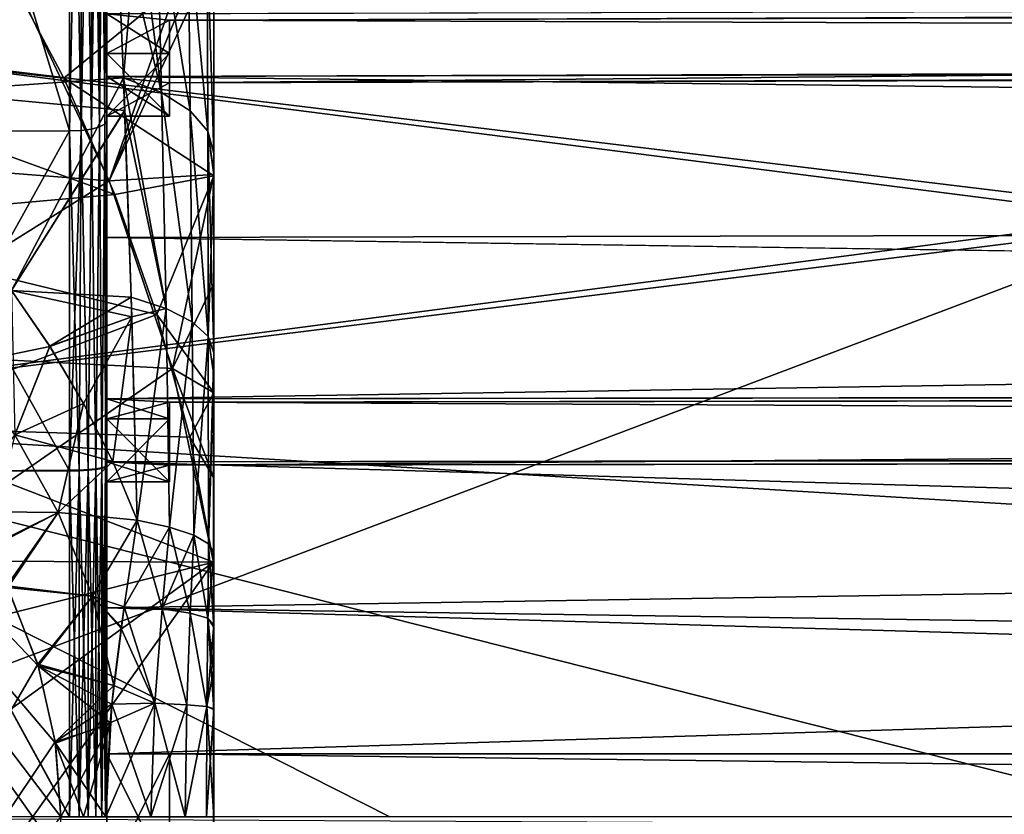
# Model space of a CAD drawing. Header units: metres. Extents: x -31 to 116, y -82 to 82.
# Tile 607 of 656: x 11.81 to 19.63, y 0.02 to 6.33. Entities that reach past the tile are written whole.
import ezdxf

# ---------------------------------------------------------------- set-up
doc = ezdxf.new("R2010")
doc.units = ezdxf.units.M
doc.layers.add('solid_80000000GA_10_1', color=7, linetype='CONTINUOUS')

msp = doc.modelspace()

# ---------------------------------------------------------------- linework, layer by layer
at = {"layer": 'solid_80000000GA_10_1'}
for points in [[(12.485639, 5.500053, -54.509861), (12.5, 5.523807, -54.598438), (12.5, 10.483932, -53.067383)], [(12.485639, 10.126026, -53.094608), (12.485639, 5.500053, -54.509861), (12.5, 10.483932, -53.067383)], [(12.485639, 10.126026, 53.094608), (12.5, 10.482509, 53.067871), (12.5, 5.523808, 54.598438)], [(12.5, 10.483932, -53.067383), (12.5, 6.062217, -55.286442), (12.5, 6.377098, -58.28233)], [(12.5, 10.483932, -53.067383), (12.5, 5.523807, -54.598438), (12.5, 6.062217, -55.286442)], [(12.5, 10.482509, 53.067871), (12.5, 6.377098, 58.28233), (12.5, 6.062217, 55.286442)], [(12.5, 10.482509, 53.067871), (12.5, 6.062217, 55.286442), (12.5, 5.564957, 55.338707)], [(12.5, 5.523808, 54.598438), (12.5, 10.482509, 53.067871), (12.5, 5.564957, 55.338707)], [(10.7, 10.376121, 52.759483), (12.205235, 10.383697, 52.784668), (12.205235, 5.446115, 54.308723)], [(10.7, 5.43931, -54.283344), (12.205235, 5.446115, -54.308723), (12.205235, 10.383697, -52.784668)], [(10.7, 10.374707, -52.759968), (10.7, 5.43931, -54.283344), (12.205235, 10.383697, -52.784668)], [(10.7, 10.376121, 52.759483), (12.205235, 5.446115, 54.308723), (10.7, 5.43931, 54.283344)], [(12.205235, 10.383697, 52.784668), (12.296415, 5.450226, 54.324051), (12.205235, 5.446115, 54.308723)], [(12.205235, 10.383697, 52.784668), (12.296415, 10.063363, 52.912724), (12.296415, 5.450226, 54.324051)], [(12.296415, 10.063362, -52.912724), (12.205235, 10.383697, -52.784668), (12.205235, 5.446115, -54.308723)], [(12.378717, 10.077411, 52.953499), (12.443876, 10.098989, 53.016132), (12.443876, 5.478555, 54.429688)], [(12.378717, 5.461396, -54.365707), (12.443876, 5.478554, -54.429688), (12.443876, 10.098989, -53.016132)], [(12.378717, 10.077411, -52.953499), (12.378717, 5.461396, -54.365707), (12.443876, 10.098989, -53.016132)], [(12.443876, 10.098989, 53.016132), (12.485639, 10.126026, 53.094608), (12.485639, 5.500054, 54.509861)], [(12.443876, 5.478554, -54.429688), (12.485639, 5.500053, -54.509861), (12.485639, 10.126026, -53.094608)], [(12.443876, 10.098989, -53.016132), (12.443876, 5.478554, -54.429688), (12.485639, 10.126026, -53.094608)], [(12.443876, 10.098989, 53.016132), (12.485639, 5.500054, 54.509861), (12.443876, 5.478555, 54.429688)], [(12.485639, 10.126026, 53.094608), (12.5, 5.523808, 54.598438), (12.485639, 5.500054, 54.509861)], [(12.296415, 10.063362, -52.912724), (12.205235, 5.446115, -54.308723), (12.296415, 5.450225, -54.324051)], [(12.296415, 10.063363, 52.912724), (12.378717, 10.077411, 52.953499), (12.378717, 5.461397, 54.365707)], [(12.296415, 5.450225, -54.324051), (12.378717, 5.461396, -54.365707), (12.378717, 10.077411, -52.953499)], [(12.296415, 10.063362, -52.912724), (12.296415, 5.450225, -54.324051), (12.378717, 10.077411, -52.953499)], [(12.296415, 10.063363, 52.912724), (12.378717, 5.461397, 54.365707), (12.296415, 5.450226, 54.324051)], [(12.378717, 10.077411, 52.953499), (12.443876, 5.478555, 54.429688), (12.378717, 5.461397, 54.365707)], [(21, 9.472693, 60.027061), (8.394072, 7.688744, 60.112804), (8.5, 6.311975, 60.27401)], [(21, 4.718619, 60.586433), (21, 9.472693, 60.027061), (8.5, 6.311975, 60.27401)], [(11.651895, 7.845789, -65.547173), (11.055272, 5.757071, -63.964466), (12.57478, 7.260019, -66.020088)], [(21, 7.190351, -60.343029), (8.5, 6.311975, -60.27401), (8.394072, 7.688744, -60.112804)], [(12.57478, 7.260019, 66.020088), (11.055272, 5.757071, 63.964466), (10.157061, 7.224752, 63.964466)], [(12.63256, 5.869177, -65.42942), (12.57478, 7.260019, -66.020088), (11.055272, 5.757071, -63.964466)], [(12.57478, 7.260019, 66.020088), (12.632561, 5.869144, 65.429413), (11.055272, 5.757071, 63.964466)], [(13.290312, 7.26053, 81.40155), (11.847364, 6.472245, 82), (12.519493, 5.05093, 82)], [(13.335076, 7.052669, 81.423027), (13.290312, 7.26053, 81.40155), (12.519493, 5.05093, 82)], [(12.746933, 7.235952, 66.175827), (12.632561, 5.869144, 65.429413), (12.57478, 7.260019, 66.020088)], [(12.934679, 5.750931, -65.721146), (12.746971, 7.235993, -66.17572), (12.57478, 7.260019, -66.020088)], [(12.934679, 5.750931, -65.721146), (12.57478, 7.260019, -66.020088), (12.63256, 5.869177, -65.42942)], [(12.934679, 5.750932, 65.721146), (12.632561, 5.869144, 65.429413), (12.746933, 7.235952, 66.175827)], [(12.934679, 5.750932, 65.721146), (12.746933, 7.235952, 66.175827), (12.90174, 7.202685, 66.349075)], [(12.934679, 5.750931, -65.721146), (12.901942, 7.202705, -66.348915), (12.746971, 7.235993, -66.17572)], [(13.161722, 5.606143, 66.064606), (12.90174, 7.202685, 66.349075), (13.147428, 7.110879, 66.733482)], [(13.161722, 5.606143, 66.064606), (12.934679, 5.750932, 65.721146), (12.90174, 7.202685, 66.349075)], [(13.161722, 5.606143, -66.064606), (13.147452, 7.11088, -66.733482), (12.901942, 7.202705, -66.348915)], [(13.161722, 5.606143, -66.064606), (12.901942, 7.202705, -66.348915), (12.934679, 5.750931, -65.721146)], [(21, 7.190351, -60.343029), (21, 4.799426, -60.580086), (8.5, 6.311975, -60.27401)], [(13.335076, 7.052669, 81.423027), (12.519493, 5.05093, 82), (13.35, 6.841601, 81.453682)], [(13.302156, 5.445621, 66.445374), (13.147428, 7.110879, 66.733482), (13.298754, 6.987948, 67.151649)], [(13.302156, 5.445621, 66.445374), (13.161722, 5.606143, 66.064606), (13.147428, 7.110879, 66.733482)], [(13.302156, 5.445621, -66.445374), (13.298991, 6.987988, -67.151604), (13.147452, 7.11088, -66.733482)], [(13.302156, 5.445621, -66.445374), (13.147452, 7.11088, -66.733482), (13.161722, 5.606143, -66.064606)], [(13.298754, 6.987948, 67.151649), (13.35, 6.841601, 67.580986), (13.35, 5.269455, 66.84185)], [(13.302156, 5.445621, 66.445374), (13.298754, 6.987948, 67.151649), (13.35, 5.269455, 66.84185)], [(13.35, 5.267786, -66.841118), (13.35, 6.841601, -67.580986), (13.298991, 6.987988, -67.151604)], [(13.302156, 5.445621, -66.445374), (13.35, 5.267786, -66.841118), (13.298991, 6.987988, -67.151604)], [(13.35, 6.841601, -81.453682), (12.159451, 5.864935, -82), (11.68735, 6.756908, -82)], [(13.35, 5.089581, -81.713448), (12.159451, 5.864935, -82), (13.35, 6.841601, -81.453682)], [(13.35, 6.841601, 81.453682), (12.519493, 5.05093, 82), (13.35, 5.101285, 81.711884)], [(13.35, 6.841601, 81.453682), (13.35, -6.841601, 81.453682), (13.35, -6.841601, 67.580986)], [(13.35, 6.841601, 67.580986), (13.35, 6.841601, 81.453682), (13.35, -6.841601, 67.580986)], [(13.35, -5.267786, 66.841118), (13.35, 6.841601, 67.580986), (13.35, -6.841601, 67.580986)], [(13.35, 6.841601, 81.453682), (13.35, 5.101285, 81.711884), (13.35, -6.841601, 81.453682)], [(13.35, -5.267786, 66.841118), (13.35, 5.269455, 66.84185), (13.35, 6.841601, 67.580986)], [(13.35, -6.841601, -81.453682), (13.35, 6.841601, -81.453682), (13.35, 6.841601, -67.580986)], [(13.35, -6.841601, -67.580986), (13.35, -6.841601, -81.453682), (13.35, 6.841601, -67.580986)], [(13.35, 5.267786, -66.841118), (13.35, -6.841601, -67.580986), (13.35, 6.841601, -67.580986)], [(13.35, -5.101285, -81.711884), (13.35, 5.089581, -81.713448), (13.35, 6.841601, -81.453682)], [(13.35, -6.841601, -81.453682), (13.35, -5.101285, -81.711884), (13.35, 6.841601, -81.453682)], [(9.081097, 6.207486, -82), (11.68735, 6.756908, -82), (12.159451, 5.864935, -82)], [(8.707303, 6.721757, 82), (9.653408, 5.273681, 82), (11.847364, 6.472245, 82)], [(13, 6.32624, 57.79845), (12.5, 6.377098, 58.28233), (92, 6.594705, 60.352726)], [(13, 6.32624, 57.79845), (92, 6.594705, 60.352726), (92, 6.542477, 59.855804)], [(13, 6.32624, -57.79845), (92, 6.542477, -59.855804), (12.5, 6.377098, -58.28233)], [(92, 6.542477, 59.855804), (92, 6.045216, 59.90807), (13, 5.828979, 57.850716)], [(13, 6.32624, 57.79845), (92, 6.542477, 59.855804), (13, 5.828979, 57.850716)], [(92, 6.045216, -59.90807), (92, 6.542477, -59.855804), (13, 6.32624, -57.79845)], [(9.653408, 5.273681, 82), (12.519493, 5.05093, 82), (11.847364, 6.472245, 82)], [(13, 6.32624, 57.79845), (12.5, 6.062217, 55.286442), (12.5, 6.377098, 58.28233)], [(13, 6.062217, -55.286442), (12.5, 6.377098, -58.28233), (12.5, 6.062217, -55.286442)], [(13, 6.062217, -55.286442), (13, 6.32624, -57.79845), (12.5, 6.377098, -58.28233)], [(21, 4.799426, -60.580086), (8.5, 3.160288, -60.521149), (8.5, 6.311975, -60.27401)], [(21, 4.718619, 60.586433), (8.5, 6.311975, 60.27401), (8.5, 3.160288, 60.521149)], [(13, 6.32624, 57.79845), (13, 6.062217, 55.286442), (12.5, 6.062217, 55.286442)], [(13, 6.32624, 57.79845), (13, 5.828979, 57.850716), (13, 5.564957, 55.338707)], [(13, 6.32624, 57.79845), (13, 5.564957, 55.338707), (13, 6.062217, 55.286442)], [(13, 5.564957, -55.338707), (13, 6.32624, -57.79845), (13, 6.062217, -55.286442)], [(13, 5.828979, -57.850716), (92, 6.045216, -59.90807), (13, 6.32624, -57.79845)], [(13, 5.828979, -57.850716), (13, 6.32624, -57.79845), (13, 5.564957, -55.338707)], [(9.081097, 6.207486, -82), (12.159451, 5.864935, -82), (12.563498, 4.940434, -82)], [(9.940671, 4.709887, -82), (9.081097, 6.207486, -82), (12.563498, 4.940434, -82)], [(12.5, 5.879837, 58.334595), (92, 6.097444, 60.404987), (103, 4.786651, 60.811905)], [(92, 6.045216, 59.90807), (92, 6.097444, 60.404987), (12.5, 5.879837, 58.334595)], [(92, 6.097444, -60.404987), (12.5, 5.879837, -58.334595), (103, 4.78681, -60.811893)], [(13, 5.828979, -57.850716), (12.5, 5.879837, -58.334595), (92, 6.097444, -60.404987)], [(13, 5.564957, 55.338707), (12.5, 5.564957, 55.338707), (12.5, 6.062217, 55.286442)], [(13, 6.062217, 55.286442), (13, 5.564957, 55.338707), (12.5, 6.062217, 55.286442)], [(12.5, 5.523807, -54.598438), (12.5, 5.564957, -55.338707), (12.5, 6.062217, -55.286442)], [(13, 6.062217, -55.286442), (12.5, 6.062217, -55.286442), (12.5, 5.564957, -55.338707)], [(13, 5.564957, -55.338707), (13, 6.062217, -55.286442), (12.5, 5.564957, -55.338707)], [(13, 5.828979, 57.850716), (92, 6.045216, 59.90807), (12.5, 5.879837, 58.334595)], [(13, 5.828979, -57.850716), (92, 6.097444, -60.404987), (92, 6.045216, -59.90807)], [(12.63256, 5.869177, -65.42942), (11.055272, 5.757071, -63.964466), (11.742736, 4.179841, -63.964466)], [(12.632561, 5.869144, 65.429413), (12.642675, 5.609376, 65.331207), (11.055272, 5.757071, 63.964466)], [(12.642657, 5.609816, -65.331367), (12.63256, 5.869177, -65.42942), (11.742736, 4.179841, -63.964466)], [(12.5, 4.600071, 58.449436), (12.5, 5.879837, 58.334595), (103, 4.786651, 60.811905)], [(12.5, 5.564957, 55.338707), (12.5, 5.879837, 58.334595), (12.5, 4.600071, 58.449436)], [(13, 5.564957, 55.338707), (12.5, 5.879837, 58.334595), (12.5, 5.564957, 55.338707)], [(13, 5.564957, 55.338707), (13, 5.828979, 57.850716), (12.5, 5.879837, 58.334595)], [(12.5, 5.879837, -58.334595), (12.5, 4.600071, -58.449436), (103, 4.78681, -60.811893)], [(12.5, 5.564957, -55.338707), (12.5, 4.600071, -58.449436), (12.5, 5.879837, -58.334595)], [(13, 5.828979, -57.850716), (12.5, 5.564957, -55.338707), (12.5, 5.879837, -58.334595)], [(12.9718, 4.03747, -65.146065), (12.63256, 5.869177, -65.42942), (12.642657, 5.609816, -65.331367)], [(12.934679, 5.750931, -65.721146), (12.63256, 5.869177, -65.42942), (12.9718, 4.03747, -65.146065)], [(12.632561, 5.869144, 65.429413), (12.694963, 4.127536, 64.849106), (12.642675, 5.609376, 65.331207)], [(12.9718, 4.03747, 65.146065), (12.694963, 4.127536, 64.849106), (12.632561, 5.869144, 65.429413)], [(12.9718, 4.03747, 65.146065), (12.632561, 5.869144, 65.429413), (12.934679, 5.750932, 65.721146)], [(13.35, 5.089581, -81.713448), (12.563498, 4.940434, -82), (12.159451, 5.864935, -82)], [(13, 5.828979, -57.850716), (13, 5.564957, -55.338707), (12.5, 5.564957, -55.338707)], [(12.642675, 5.609376, 65.331207), (11.742736, 4.179841, 63.964466), (11.055272, 5.757071, 63.964466)], [(13.178867, 3.930921, 65.490601), (12.934679, 5.750932, 65.721146), (13.161722, 5.606143, 66.064606)], [(13.178867, 3.930921, 65.490601), (12.9718, 4.03747, 65.146065), (12.934679, 5.750932, 65.721146)], [(12.934679, 5.750931, -65.721146), (12.9718, 4.03747, -65.146065), (13.178867, 3.930921, -65.490601)], [(13.161722, 5.606143, -66.064606), (12.934679, 5.750931, -65.721146), (13.178867, 3.930921, -65.490601)], [(12.694963, 4.12756, -64.849113), (12.642657, 5.609816, -65.331367), (11.742736, 4.179841, -63.964466)], [(12.642675, 5.609376, 65.331207), (12.694963, 4.127536, 64.849106), (11.742736, 4.179841, 63.964466)], [(12.5, 5.523808, 54.598438), (12.5, 5.564957, 55.338707), (12.5, 4.600071, 58.449436)], [(12.5, 5.523807, -54.598438), (12.5, 4.600071, -58.449436), (12.5, 5.564957, -55.338707)], [(12.9718, 4.03747, -65.146065), (12.642657, 5.609816, -65.331367), (12.694963, 4.12756, -64.849113)], [(13.306579, 3.81399, 65.86869), (13.161722, 5.606143, 66.064606), (13.302156, 5.445621, 66.445374)], [(13.306579, 3.81399, 65.86869), (13.178867, 3.930921, 65.490601), (13.161722, 5.606143, 66.064606)], [(13.161722, 5.606143, -66.064606), (13.178867, 3.930921, -65.490601), (13.30658, 3.81399, -65.86869)], [(13.302156, 5.445621, -66.445374), (13.161722, 5.606143, -66.064606), (13.30658, 3.81399, -65.86869)], [(12.378717, 5.461397, 54.365707), (12.443876, 5.478555, 54.429688), (12.413975, 2.758307, 54.935028)], [(12.413975, 2.763791, -54.934303), (12.443876, 5.478554, -54.429688), (12.378717, 5.461396, -54.365707)], [(12.443876, 5.478555, 54.429688), (12.460676, 2.766377, 54.996284), (12.413975, 2.758307, 54.935028)], [(12.413975, 2.763791, -54.934303), (12.460676, 2.771878, -54.99556), (12.443876, 5.478554, -54.429688)], [(12.443876, 5.478555, 54.429688), (12.485639, 5.500054, 54.509861), (12.460676, 2.766377, 54.996284)], [(12.460676, 2.771878, -54.99556), (12.485639, 5.500053, -54.509861), (12.443876, 5.478554, -54.429688)], [(12.485639, 5.500054, 54.509861), (12.490003, 2.775741, 55.067352), (12.460676, 2.766377, 54.996284)], [(12.460676, 2.771878, -54.99556), (12.490003, 2.78126, -55.066628), (12.485639, 5.500053, -54.509861)], [(12.485639, 5.500054, 54.509861), (12.5, 5.523808, 54.598438), (12.490003, 2.775741, 55.067352)], [(12.485639, 5.500053, -54.509861), (12.5, 2.791312, -55.142738), (12.5, 5.523807, -54.598438)], [(12.490003, 2.78126, -55.066628), (12.5, 2.791312, -55.142738), (12.485639, 5.500053, -54.509861)], [(12.490003, 2.775741, 55.067352), (12.5, 5.523808, 54.598438), (12.5, 2.78577, 55.143467)], [(12.5, 5.523808, 54.598438), (12.5, 4.600071, 58.449436), (12.5, 3.318097, 58.536209)], [(12.5, 5.523808, 54.598438), (12.5, 3.318097, 58.536209), (12.5, 3.16044, 55.527946)], [(12.5, 2.78577, 55.143467), (12.5, 5.523808, 54.598438), (12.5, 3.16044, 55.527946)], [(12.5, 5.523807, -54.598438), (12.5, 3.16044, -55.527946), (12.5, 4.600071, -58.449436)], [(12.5, 5.523807, -54.598438), (12.5, 2.791312, -55.142738), (12.5, 3.16044, -55.527946)], [(10.7, 5.43931, 54.283344), (12.205235, 5.446115, 54.308723), (12.205235, 2.746592, 54.846115)], [(10.7, 2.743156, -54.820034), (12.205235, 5.446115, -54.308723), (10.7, 5.43931, -54.283344)], [(10.7, 2.743156, -54.820034), (12.205235, 2.752053, -54.845394), (12.205235, 5.446115, -54.308723)], [(10.7, 5.43931, 54.283344), (12.205235, 2.746592, 54.846115), (10.7, 2.743156, 54.820034)], [(12.296415, 5.450226, 54.324051), (12.281852, 2.748073, 54.857353), (12.205235, 2.746592, 54.846115)], [(12.205235, 5.446115, 54.308723), (12.296415, 5.450226, 54.324051), (12.205235, 2.746592, 54.846115)], [(12.281852, 2.753537, -54.856632), (12.296415, 5.450225, -54.324051), (12.205235, 5.446115, -54.308723)], [(12.205235, 2.752053, -54.845394), (12.281852, 2.753537, -54.856632), (12.205235, 5.446115, -54.308723)], [(12.296415, 5.450226, 54.324051), (12.353013, 2.752066, 54.887665), (12.281852, 2.748073, 54.857353)], [(12.281852, 2.753537, -54.856632), (12.353013, 2.757539, -54.886944), (12.296415, 5.450225, -54.324051)], [(12.296415, 5.450226, 54.324051), (12.378717, 5.461397, 54.365707), (12.353013, 2.752066, 54.887665)], [(12.353013, 2.757539, -54.886944), (12.378717, 5.461396, -54.365707), (12.296415, 5.450225, -54.324051)], [(12.378717, 5.461397, 54.365707), (12.413975, 2.758307, 54.935028), (12.353013, 2.752066, 54.887665)], [(12.353013, 2.757539, -54.886944), (12.413975, 2.763791, -54.934303), (12.378717, 5.461396, -54.365707)], [(13.302156, 5.445621, 66.445374), (13.35, 5.269455, 66.84185), (13.35, 5.11936, 66.779373)], [(13.306579, 3.81399, 65.86869), (13.302156, 5.445621, 66.445374), (13.35, 5.11936, 66.779373)], [(13.302156, 5.445621, -66.445374), (13.35, 3.684819, -66.262115), (13.35, 5.098072, -66.770622)], [(13.302156, 5.445621, -66.445374), (13.30658, 3.81399, -65.86869), (13.35, 3.684819, -66.262115)], [(13.302156, 5.445621, -66.445374), (13.35, 5.098072, -66.770622), (13.35, 5.267786, -66.841118)], [(9.653408, 5.273681, 82), (10.359614, 3.698302, 82), (12.519493, 5.05093, 82)], [(13.35, -5.098072, 66.770622), (13.35, 5.11936, 66.779373), (13.35, 5.269455, 66.84185)], [(13.35, -5.267786, 66.841118), (13.35, -5.098072, 66.770622), (13.35, 5.269455, 66.84185)], [(13.35, 5.267786, -66.841118), (13.35, -5.269455, -66.84185), (13.35, -6.841601, -67.580986)], [(13.35, 5.267786, -66.841118), (13.35, 5.098072, -66.770622), (13.35, -5.269455, -66.84185)], [(13.35, 5.101285, 81.711884), (12.519493, 5.05093, 82), (13.021926, 3.560764, 82)], [(13.35, 5.089581, -81.713448), (12.897356, 3.988434, -82), (12.563498, 4.940434, -82)], [(13.35, 5.089581, -81.713448), (13.35, 3.367123, -81.902428), (12.897356, 3.988434, -82)], [(13.35, 5.101285, 81.711884), (13.021926, 3.560764, 82), (13.35, 4.23391, 81.815956)], [(13.306579, 3.81399, 65.86869), (13.35, 5.11936, 66.779373), (13.35, 3.686585, 66.26268)], [(13.35, -3.684819, 66.262115), (13.35, 3.686585, 66.26268), (13.35, 5.11936, 66.779373)], [(13.35, -5.098072, 66.770622), (13.35, -3.684819, 66.262115), (13.35, 5.11936, 66.779373)], [(13.35, 5.101285, 81.711884), (13.35, -5.089581, 81.713448), (13.35, -6.841601, 81.453682)], [(13.35, 5.101285, 81.711884), (13.35, 4.23391, 81.815956), (13.35, -5.089581, 81.713448)], [(13.35, 5.098072, -66.770622), (13.35, -5.11936, -66.779373), (13.35, -5.269455, -66.84185)], [(13.35, 5.098072, -66.770622), (13.35, 3.684819, -66.262115), (13.35, -5.11936, -66.779373)], [(13.35, -3.367123, -81.902428), (13.35, 3.367123, -81.902428), (13.35, 5.089581, -81.713448)], [(13.35, -4.23391, -81.815956), (13.35, -3.367123, -81.902428), (13.35, 5.089581, -81.713448)], [(13.35, -5.101285, -81.711884), (13.35, -4.23391, -81.815956), (13.35, 5.089581, -81.713448)], [(11.951754, -1.213152, 63.770222), (11.707412, -1.833362, 63.62915), (8.3, 5.049683, 61.66188)], [(12.091379, -0.594195, 63.850834), (11.951754, -1.213152, 63.770222), (8.3, 5.049683, 61.66188)], [(12.135178, 0, 63.876122), (12.091379, -0.594195, 63.850834), (8.3, 5.049683, 61.66188)], [(12.092862, 0.583998, 63.851688), (12.135178, 0, 63.876122), (8.3, 5.049683, 61.66188)], [(11.956246, 1.198503, 63.772816), (12.092862, 0.583998, 63.851688), (8.3, 5.049683, 61.66188)], [(11.713902, 1.81986, 63.632896), (11.956246, 1.198503, 63.772816), (8.3, 5.049683, 61.66188)], [(10.359614, 3.698302, 82), (13.021926, 3.560764, 82), (12.519493, 5.05093, 82)], [(9.940671, 4.709887, -82), (12.563498, 4.940434, -82), (12.897356, 3.988434, -82)], [(21, 4.799426, -60.580086), (21, 2.402527, -60.722393), (8.5, 3.160288, -60.521149)], [(12.5, 3.318097, -58.536209), (92, 3.42705, -60.615154), (103, 4.78681, -60.811893)], [(12.5, 4.600071, -58.449436), (12.5, 3.318097, -58.536209), (103, 4.78681, -60.811893)], [(92, 3.42705, 60.615154), (12.5, 4.600071, 58.449436), (103, 4.786651, 60.811905)], [(21, 4.718619, 60.586433), (8.5, 3.160288, 60.521149), (8.5, 0.000001, 60.603607)], [(21, -0.063667, 60.769882), (21, 4.718619, 60.586433), (8.5, 0.000001, 60.603607)], [(10.554493, 3.098866, -82), (9.940671, 4.709887, -82), (12.897356, 3.988434, -82)], [(92, 3.42705, 60.615154), (12.5, 3.318097, 58.536209), (12.5, 4.600071, 58.449436)], [(12.5, 3.16044, -55.527946), (12.5, 3.318097, -58.536209), (12.5, 4.600071, -58.449436)], [(13.35, 4.23391, 81.815956), (13.021926, 3.560764, 82), (13.35, 3.367123, 81.902428)], [(13.35, 4.23391, 81.815956), (13.35, 3.367123, 81.902428), (13.35, -5.089581, 81.713448)], [(12.04833, 3.736052, 64.114288), (11.367947, 3.59518, 63.512432), (11.742736, 4.179841, 63.964466)], [(11.770119, 3.033489, -63.735119), (12.048244, 3.73619, -64.11425), (11.742736, 4.179841, -63.964466)], [(12.694963, 4.12756, -64.849113), (11.742736, 4.179841, -63.964466), (12.048244, 3.73619, -64.11425)], [(12.699895, 3.969797, 64.805885), (12.04833, 3.736052, 64.114288), (11.742736, 4.179841, 63.964466)], [(12.694963, 4.127536, 64.849106), (12.699895, 3.969797, 64.805885), (11.742736, 4.179841, 63.964466)], [(12.699882, 3.970252, -64.806007), (12.694963, 4.12756, -64.849113), (12.048244, 3.73619, -64.11425)], [(12.699882, 3.970252, -64.806007), (12.74066, 2.354653, -64.456421), (12.694963, 4.12756, -64.849113)], [(12.9718, 4.03747, -65.146065), (12.694963, 4.12756, -64.849113), (12.74066, 2.354653, -64.456421)], [(12.9718, 4.03747, 65.146065), (12.699895, 3.969797, 64.805885), (12.694963, 4.127536, 64.849106)], [(12.9718, 4.03747, 65.146065), (12.74066, 2.354653, 64.456421), (12.699895, 3.969797, 64.805885)], [(12.998529, 2.300092, 64.756721), (12.74066, 2.354653, 64.456421), (12.9718, 4.03747, 65.146065)], [(12.999034, 2.300002, -64.757217), (12.9718, 4.03747, -65.146065), (12.74066, 2.354653, -64.456421)], [(12.998529, 2.300092, 64.756721), (12.9718, 4.03747, 65.146065), (13.178867, 3.930921, 65.490601)], [(12.999034, 2.300002, -64.757217), (13.178867, 3.930921, -65.490601), (12.9718, 4.03747, -65.146065)], [(10.554493, 3.098866, -82), (12.897356, 3.988434, -82), (13.159184, 3.014256, -82)], [(12.699882, 3.970252, -64.806007), (12.048244, 3.73619, -64.11425), (12.316616, 3.28199, -64.246391)], [(12.699895, 3.969797, 64.805885), (12.31672, 3.281799, 64.246445), (12.04833, 3.736052, 64.114288)], [(12.699882, 3.970252, -64.806007), (12.316616, 3.28199, -64.246391), (12.547473, 2.820441, -64.360558)], [(12.699895, 3.969797, 64.805885), (12.547542, 2.820292, 64.360596), (12.31672, 3.281799, 64.246445)], [(12.699882, 3.970252, -64.806007), (12.547473, 2.820441, -64.360558), (12.74066, 2.354653, -64.456421)], [(12.699895, 3.969797, 64.805885), (12.74066, 2.354653, 64.456421), (12.547542, 2.820292, 64.360596)], [(13.35, 3.367123, -81.902428), (13.159184, 3.014256, -82), (12.897356, 3.988434, -82)], [(13.191358, 2.237234, 65.1026), (12.998529, 2.300092, 64.756721), (13.178867, 3.930921, 65.490601)], [(12.999034, 2.300002, -64.757217), (13.19136, 2.237231, -65.102615), (13.178867, 3.930921, -65.490601)], [(13.191358, 2.237234, 65.1026), (13.178867, 3.930921, 65.490601), (13.306579, 3.81399, 65.86869)], [(13.19136, 2.237231, -65.102615), (13.30658, 3.81399, -65.86869), (13.178867, 3.930921, -65.490601)], [(13.309939, 2.168743, 65.479477), (13.191358, 2.237234, 65.1026), (13.306579, 3.81399, 65.86869)], [(13.19136, 2.237231, -65.102615), (13.309936, 2.16887, -65.478775), (13.30658, 3.81399, -65.86869)], [(13.309939, 2.168743, 65.479477), (13.306579, 3.81399, 65.86869), (13.35, 3.686585, 66.26268)], [(13.30658, 3.81399, -65.86869), (13.35, 3.507534, -66.20871), (13.35, 3.684819, -66.262115)], [(13.309936, 2.16887, -65.478775), (13.35, 3.507534, -66.20871), (13.30658, 3.81399, -65.86869)], [(10.359614, 3.698302, 82), (10.810748, 2.031678, 82), (13.021926, 3.560764, 82)], [(11.770036, 3.033622, 63.735073), (11.367947, 3.59518, 63.512432), (12.04833, 3.736052, 64.114288)], [(11.770036, 3.033622, 63.735073), (12.04833, 3.736052, 64.114288), (12.31672, 3.281799, 64.246445)], [(11.770119, 3.033489, -63.735119), (12.316616, 3.28199, -64.246391), (12.048244, 3.73619, -64.11425)], [(13.309939, 2.168743, 65.479477), (13.35, 3.686585, 66.26268), (13.35, 3.529599, 66.215202)], [(13.35, -3.507534, 66.20871), (13.35, 3.529599, 66.215202), (13.35, 3.686585, 66.26268)], [(13.35, -3.684819, 66.262115), (13.35, -3.507534, 66.20871), (13.35, 3.686585, 66.26268)], [(13.35, 3.684819, -66.262115), (13.35, -3.686585, -66.26268), (13.35, -5.11936, -66.779373)], [(13.35, 3.684819, -66.262115), (13.35, 3.507534, -66.20871), (13.35, -3.686585, -66.26268)], [(10.810748, 2.031678, 82), (13.347618, 2.022642, 82), (13.021926, 3.560764, 82)], [(13.349264, 2.697105, 81.95668), (13.021926, 3.560764, 82), (13.347618, 2.022642, 82)], [(13.35, 3.367123, 81.902428), (13.021926, 3.560764, 82), (13.349264, 2.697105, 81.95668)], [(13.309939, 2.168743, 65.479477), (13.35, 3.529599, 66.215202), (13.35, 2.097817, 65.870667)], [(13.35, -2.097811, 65.870667), (13.35, 2.097817, 65.870667), (13.35, 3.529599, 66.215202)], [(13.35, -3.507534, 66.20871), (13.35, -2.097811, 65.870667), (13.35, 3.529599, 66.215202)], [(13.309936, 2.16887, -65.478775), (13.35, 2.097811, -65.870667), (13.35, 3.507534, -66.20871)], [(13.35, 3.507534, -66.20871), (13.35, -3.529599, -66.215202), (13.35, -3.686585, -66.26268)], [(13.35, 3.507534, -66.20871), (13.35, 2.097811, -65.870667), (13.35, -3.529599, -66.215202)], [(13, 3.292633, 58.050327), (12.5, 3.318097, 58.536209), (92, 3.42705, 60.615154)], [(92, 3.4009, -60.11618), (92, 3.42705, -60.615154), (12.5, 3.318097, -58.536209)], [(13, 3.292633, -58.050327), (92, 3.4009, -60.11618), (12.5, 3.318097, -58.536209)], [(13, 3.292633, 58.050327), (92, 3.42705, 60.615154), (92, 3.4009, 60.11618)], [(92, 3.4009, 60.11618), (92, 2.901585, 60.142349), (13, 2.793318, 58.076496)], [(13, 3.292633, 58.050327), (92, 3.4009, 60.11618), (13, 2.793318, 58.076496)], [(92, 2.901585, -60.142349), (92, 3.4009, -60.11618), (13, 3.292633, -58.050327)], [(13.35, 3.367123, -81.902428), (13.349261, 2.695643, -81.956787), (13.159184, 3.014256, -82)], [(13.349264, -2.697105, -81.95668), (13.349261, 2.695643, -81.956787), (13.35, 3.367123, -81.902428)], [(13.35, 3.367123, 81.902428), (13.349264, 2.697105, 81.95668), (13.35, -3.367123, 81.902428)], [(13.35, -3.367123, -81.902428), (13.349264, -2.697105, -81.95668), (13.35, 3.367123, -81.902428)], [(13.35, 3.367123, 81.902428), (13.35, -3.367123, 81.902428), (13.35, -5.089581, 81.713448)], [(13, 3.292633, 58.050327), (12.5, 3.16044, 55.527946), (12.5, 3.318097, 58.536209)], [(13, 3.16044, -55.527946), (12.5, 3.318097, -58.536209), (12.5, 3.16044, -55.527946)], [(13, 3.16044, -55.527946), (13, 3.292633, -58.050327), (12.5, 3.318097, -58.536209)], [(13, 3.292633, 58.050327), (13, 3.16044, 55.527946), (12.5, 3.16044, 55.527946)], [(13, 3.292633, 58.050327), (13, 2.793318, 58.076496), (13, 2.661126, 55.554115)], [(13, 3.292633, 58.050327), (13, 2.661126, 55.554115), (13, 3.16044, 55.527946)], [(13, 2.793318, -58.076496), (13, 3.292633, -58.050327), (13, 3.16044, -55.527946)], [(13, 2.793318, -58.076496), (92, 2.901585, -60.142349), (13, 3.292633, -58.050327)], [(11.770036, 3.033622, 63.735073), (12.31672, 3.281799, 64.246445), (12.547542, 2.820292, 64.360596)], [(11.770119, 3.033489, -63.735119), (12.114353, 2.417549, -63.925926), (12.316616, 3.28199, -64.246391)], [(12.114353, 2.417549, -63.925926), (12.547473, 2.820441, -64.360558), (12.316616, 3.28199, -64.246391)], [(14.75013, 0.000001, -60.676994), (8.5, 0.000001, -60.603607), (8.5, 3.160288, -60.521149)], [(14.75013, 0.000001, -60.676994), (8.5, 3.160288, -60.521149), (21, 0.000001, -60.769917)], [(21, 2.402527, -60.722393), (21, 0.000001, -60.769917), (8.5, 3.160288, -60.521149)], [(12.5, 2.78577, 55.143467), (12.5, 3.16044, 55.527946), (12.5, 2.661126, 55.554115)], [(13, 2.661126, 55.554115), (12.5, 2.661126, 55.554115), (12.5, 3.16044, 55.527946)], [(13, 3.16044, 55.527946), (13, 2.661126, 55.554115), (12.5, 3.16044, 55.527946)], [(12.5, 2.791312, -55.142738), (12.5, 2.661126, -55.554115), (12.5, 3.16044, -55.527946)], [(13, 3.16044, -55.527946), (12.5, 3.16044, -55.527946), (12.5, 2.661126, -55.554115)], [(13, 2.661126, -55.554115), (13, 3.16044, -55.527946), (12.5, 2.661126, -55.554115)], [(13, 2.793318, -58.076496), (13, 3.16044, -55.527946), (13, 2.661126, -55.554115)], [(10.554493, 3.098866, -82), (13.159184, 3.014256, -82), (13.347618, 2.022642, -82)], [(10.909335, 1.409396, -82), (10.554493, 3.098866, -82), (13.347618, 2.022642, -82)], [(12.114215, 2.417837, 63.92585), (11.364888, 2.4245, 63.431393), (11.770036, 3.033622, 63.735073)], [(11.770119, 3.033489, -63.735119), (11.546299, 2.13667, -63.536133), (12.114353, 2.417549, -63.925926)], [(12.114215, 2.417837, 63.92585), (11.770036, 3.033622, 63.735073), (12.547542, 2.820292, 64.360596)], [(13.349261, 2.695643, -81.956787), (13.347618, 2.022642, -82), (13.159184, 3.014256, -82)], [(92, 0.500001, 60.709896), (12.5, 2.818782, 58.562374), (92, 2.927735, 60.641323)], [(92, 2.901585, 60.142349), (92, 2.927735, 60.641323), (12.5, 2.818782, 58.562374)], [(92, 2.927735, -60.641323), (12.5, 0.500001, -58.62804), (52.250004, 0.500001, -59.668968)], [(92, 2.927735, -60.641323), (12.5, 1.659716, -58.606678), (12.5, 0.500001, -58.62804)], [(92, 2.927735, -60.641323), (12.5, 2.818782, -58.562374), (12.5, 1.659716, -58.606678)], [(13, 2.793318, -58.076496), (12.5, 2.818782, -58.562374), (92, 2.927735, -60.641323)], [(13, 2.793318, 58.076496), (92, 2.901585, 60.142349), (12.5, 2.818782, 58.562374)], [(13, 2.793318, -58.076496), (92, 2.927735, -60.641323), (92, 2.901585, -60.142349)], [(12.114215, 2.417837, 63.92585), (12.547542, 2.820292, 64.360596), (12.74066, 2.354653, 64.456421)], [(12.114353, 2.417549, -63.925926), (12.74066, 2.354653, -64.456421), (12.547473, 2.820441, -64.360558)], [(92, 0.500001, 60.709896), (12.5, 1.659716, 58.606678), (12.5, 2.818782, 58.562374)], [(12.5, 2.661126, 55.554115), (12.5, 2.818782, 58.562374), (12.5, 1.659716, 58.606678)], [(13, 2.661126, 55.554115), (12.5, 2.818782, 58.562374), (12.5, 2.661126, 55.554115)], [(13, 2.661126, 55.554115), (13, 2.793318, 58.076496), (12.5, 2.818782, 58.562374)], [(12.5, 2.661126, -55.554115), (12.5, 1.659716, -58.606678), (12.5, 2.818782, -58.562374)], [(13, 2.793318, -58.076496), (12.5, 2.661126, -55.554115), (12.5, 2.818782, -58.562374)], [(10.7, 2.743156, -54.820034), (12.205235, 0.002755, -55.026276), (12.205235, 2.752053, -54.845394)], [(10.7, 2.743156, 54.820034), (12.205235, 2.746592, 54.846115), (12.205235, -0.002753, 55.026276)], [(10.7, 2.743156, 54.820034), (12.205235, -0.002753, 55.026276), (10.7, 0.000001, 55)], [(10.7, 2.743156, -54.820034), (10.7, 0.000001, -55), (12.205235, 0.002755, -55.026276)], [(12.281852, 0.002298, -55.037609), (12.281852, 2.753537, -54.856632), (12.205235, 2.752053, -54.845394)], [(12.281852, 0.002298, -55.037609), (12.205235, 2.752053, -54.845394), (12.205235, 0.002755, -55.026276)], [(12.281852, 2.748073, 54.857353), (12.281852, -0.002295, 55.037609), (12.205235, -0.002753, 55.026276)], [(12.205235, 2.746592, 54.846115), (12.281852, 2.748073, 54.857353), (12.205235, -0.002753, 55.026276)], [(12.353013, 0.001841, -55.068184), (12.353013, 2.757539, -54.886944), (12.281852, 2.753537, -54.856632)], [(12.281852, 0.002298, -55.037609), (12.353013, 0.001841, -55.068184), (12.281852, 2.753537, -54.856632)], [(12.353013, 2.752066, 54.887665), (12.353013, -0.001839, 55.068184), (12.281852, -0.002295, 55.037609)], [(12.281852, 2.748073, 54.857353), (12.353013, 2.752066, 54.887665), (12.281852, -0.002295, 55.037609)], [(12.413975, 0.001384, -55.115955), (12.413975, 2.763791, -54.934303), (12.353013, 2.757539, -54.886944)], [(12.413975, 2.758307, 54.935028), (12.413975, -0.001382, 55.115955), (12.353013, -0.001839, 55.068184)], [(12.353013, 2.752066, 54.887665), (12.413975, 2.758307, 54.935028), (12.353013, -0.001839, 55.068184)], [(12.353013, 0.001841, -55.068184), (12.413975, 0.001384, -55.115955), (12.353013, 2.757539, -54.886944)], [(12.460676, 0.000926, -55.177742), (12.460676, 2.771878, -54.99556), (12.413975, 2.763791, -54.934303)], [(12.460676, 2.766377, 54.996284), (12.460676, -0.000924, 55.177742), (12.413975, -0.001382, 55.115955)], [(12.413975, 2.758307, 54.935028), (12.460676, 2.766377, 54.996284), (12.413975, -0.001382, 55.115955)], [(12.413975, 0.001384, -55.115955), (12.460676, 0.000926, -55.177742), (12.413975, 2.763791, -54.934303)], [(12.490003, 0.000465, -55.249424), (12.490003, 2.78126, -55.066628), (12.460676, 2.771878, -54.99556)], [(12.490003, 2.775741, 55.067352), (12.490003, -0.000463, 55.249424), (12.460676, -0.000924, 55.177742)], [(12.460676, 2.766377, 54.996284), (12.490003, 2.775741, 55.067352), (12.460676, -0.000924, 55.177742)], [(12.460676, 0.000926, -55.177742), (12.490003, 0.000465, -55.249424), (12.460676, 2.771878, -54.99556)], [(12.490003, 2.78126, -55.066628), (12.5, 0.000001, -55.326229), (12.5, 2.791312, -55.142738)], [(12.490003, -0.000463, 55.249424), (12.5, 2.78577, 55.143467), (12.5, 0.000001, 55.326229)], [(12.490003, 2.775741, 55.067352), (12.5, 2.78577, 55.143467), (12.490003, -0.000463, 55.249424)], [(12.490003, 0.000465, -55.249424), (12.5, 0.000001, -55.326229), (12.490003, 2.78126, -55.066628)], [(13, 2.793318, -58.076496), (13, 2.661126, -55.554115), (12.5, 2.661126, -55.554115)], [(12.5, 2.791312, -55.142738), (12.5, 0.000001, -55.326229), (12.5, 2.661126, -55.554115)], [(12.5, 2.78577, 55.143467), (12.5, 1.659716, 58.606678), (12.5, 0.500001, 58.62804)], [(12.5, 2.78577, 55.143467), (12.5, 2.661126, 55.554115), (12.5, 1.659716, 58.606678)], [(12.5, 2.78577, 55.143467), (12.5, 0.500001, 58.62804), (12.5, 0.500001, 55.629147)], [(12.5, 0.000001, 55.326229), (12.5, 2.78577, 55.143467), (12.5, 0.500001, 55.629147)], [(12.5, 2.661126, -55.554115), (12.5, 0.500001, -55.629147), (12.5, 1.659716, -58.606678)], [(12.5, 0.000001, -55.326229), (12.5, 0.500001, -55.629147), (12.5, 2.661126, -55.554115)], [(13.349264, 2.697105, 81.95668), (13.347618, 2.022642, 82), (13.349261, -2.695643, 81.956787)], [(13.349261, 2.695643, -81.956787), (13.347618, -2.022642, -82), (13.347618, 2.022642, -82)], [(13.349264, -2.697105, -81.95668), (13.347618, -2.022642, -82), (13.349261, 2.695643, -81.956787)], [(13.349264, 2.697105, 81.95668), (13.349261, -2.695643, 81.956787), (13.35, -3.367123, 81.902428)], [(12.114215, 2.417837, 63.92585), (11.552804, 2.125434, 63.539886), (11.364888, 2.4245, 63.431393)], [(12.114353, 2.417549, -63.925926), (11.546299, 2.13667, -63.536133), (11.707412, 1.833362, -63.62915)], [(12.114215, 2.417837, 63.92585), (11.713902, 1.81986, 63.632896), (11.552804, 2.125434, 63.539886)], [(12.114353, 2.417549, -63.925926), (11.707412, 1.833362, -63.62915), (12.387501, 1.75174, -64.077545)], [(12.387344, 1.752202, 64.077454), (11.713902, 1.81986, 63.632896), (12.114215, 2.417837, 63.92585)], [(12.387344, 1.752202, 64.077454), (12.114215, 2.417837, 63.92585), (12.74066, 2.354653, 64.456421)], [(12.114353, 2.417549, -63.925926), (12.387501, 1.75174, -64.077545), (12.74066, 2.354653, -64.456421)], [(12.387344, 1.752202, 64.077454), (12.74066, 2.354653, 64.456421), (12.639444, 1.668429, 64.273109)], [(12.387501, 1.75174, -64.077545), (12.639317, 1.667291, -64.272903), (12.74066, 2.354653, -64.456421)], [(12.939672, 1.6503, -64.587883), (12.74066, 2.354653, -64.456421), (12.639317, 1.667291, -64.272903)], [(12.639444, 1.668429, 64.273109), (12.74066, 2.354653, 64.456421), (12.998529, 2.300092, 64.756721)], [(12.939672, 1.6503, -64.587883), (12.999034, 2.300002, -64.757217), (12.74066, 2.354653, -64.456421)], [(12.639444, 1.668429, 64.273109), (12.998529, 2.300092, 64.756721), (12.939671, 1.6503, 64.587883)], [(12.939671, 1.6503, 64.587883), (12.998529, 2.300092, 64.756721), (13.191358, 2.237234, 65.1026)], [(12.939672, 1.6503, -64.587883), (13.163974, 1.616348, -64.957687), (12.999034, 2.300002, -64.757217)], [(13.163974, 1.616348, -64.957687), (13.19136, 2.237231, -65.102615), (12.999034, 2.300002, -64.757217)], [(12.939671, 1.6503, 64.587883), (13.191358, 2.237234, 65.1026), (13.163974, 1.616348, 64.957687)], [(13.163974, 1.616348, 64.957687), (13.191358, 2.237234, 65.1026), (13.302937, 1.578774, 65.366959)], [(13.163974, 1.616348, -64.957687), (13.302937, 1.578774, -65.366959), (13.19136, 2.237231, -65.102615)], [(13.302937, 1.578774, 65.366959), (13.191358, 2.237234, 65.1026), (13.309939, 2.168743, 65.479477)], [(13.302937, 1.578774, -65.366959), (13.309936, 2.16887, -65.478775), (13.19136, 2.237231, -65.102615)], [(13.302937, 1.578774, -65.366959), (13.35, 1.506436, -65.793869), (13.309936, 2.16887, -65.478775)], [(13.302937, 1.578774, 65.366959), (13.309939, 2.168743, 65.479477), (13.35, 2.097817, 65.870667)], [(13.309936, 2.16887, -65.478775), (13.35, 1.506436, -65.793869), (13.35, 2.097811, -65.870667)], [(13.302937, 1.578774, 65.366959), (13.35, 2.097817, 65.870667), (13.35, 1.526175, 65.795311)], [(13.35, -1.506436, 65.793869), (13.35, 1.526175, 65.795311), (13.35, 2.097817, 65.870667)], [(13.35, -2.097811, 65.870667), (13.35, -1.506436, 65.793869), (13.35, 2.097817, 65.870667)], [(13.35, 2.097811, -65.870667), (13.35, -2.097817, -65.870667), (13.35, -3.529599, -66.215202)], [(13.35, 2.097811, -65.870667), (13.35, 1.506436, -65.793869), (13.35, -2.097817, -65.870667)], [(10.810748, 2.031678, 82), (10.995372, 0.316799, 82), (13.347618, 2.022642, 82)], [(10.909335, -1.409396, 82), (13.347618, -2.022642, 82), (13.347618, 2.022642, 82)], [(10.995372, 0.316799, 82), (10.909335, -1.409396, 82), (13.347618, 2.022642, 82)], [(10.909335, 1.409396, -82), (13.347618, 2.022642, -82), (13.347618, -2.022642, -82)], [(13.349261, -2.695643, 81.956787), (13.347618, 2.022642, 82), (13.347618, -2.022642, 82)], [(11.951754, 1.213152, -63.770222), (11.707412, 1.833362, -63.62915), (8.3, -5.049683, -61.66188)], [(12.387501, 1.75174, -64.077545), (11.707412, 1.833362, -63.62915), (11.951754, 1.213152, -63.770222)], [(12.387344, 1.752202, 64.077454), (11.956246, 1.198503, 63.772816), (11.713902, 1.81986, 63.632896)], [(12.387501, 1.75174, -64.077545), (11.951754, 1.213152, -63.770222), (12.557065, 1.041599, -64.167625)], [(12.387344, 1.752202, 64.077454), (12.557174, 1.042631, 64.167747), (11.956246, 1.198503, 63.772816)], [(12.387344, 1.752202, 64.077454), (12.639444, 1.668429, 64.273109), (12.616308, 1.505926, 64.240402)], [(12.387344, 1.752202, 64.077454), (12.616308, 1.505926, 64.240402), (12.557174, 1.042631, 64.167747)], [(12.387501, 1.75174, -64.077545), (12.614969, 1.496245, -64.238586), (12.639317, 1.667291, -64.272903)], [(12.387501, 1.75174, -64.077545), (12.557065, 1.041599, -64.167625), (12.614969, 1.496245, -64.238586)], [(12.5, 1.659716, 58.606678), (92, 0.500001, 60.709896), (52.250004, 0.500001, 59.668968)], [(52.250004, 0.500001, 59.668968), (12.5, 0.500001, 58.62804), (12.5, 1.659716, 58.606678)], [(12.5, 1.659716, -58.606678), (12.5, 0.500001, -55.629147), (12.5, 0.500001, -58.62804)], [(12.639444, 1.668429, 64.273109), (12.881485, 0.901686, 64.471115), (12.541141, 0.894939, 64.150467)], [(12.557174, 1.042631, 64.167747), (12.639444, 1.668429, 64.273109), (12.541141, 0.894939, 64.150467)], [(12.557174, 1.042631, 64.167747), (12.616308, 1.505926, 64.240402), (12.639444, 1.668429, 64.273109)], [(12.881485, 0.901686, -64.471115), (12.639317, 1.667291, -64.272903), (12.614969, 1.496245, -64.238586)], [(12.881485, 0.901686, -64.471115), (12.939672, 1.6503, -64.587883), (12.639317, 1.667291, -64.272903)], [(12.639444, 1.668429, 64.273109), (12.939671, 1.6503, 64.587883), (12.881485, 0.901686, 64.471115)], [(12.939671, 1.6503, 64.587883), (13.136963, 0.889106, 64.859047), (12.881485, 0.901686, 64.471115)], [(12.881485, 0.901686, -64.471115), (13.136963, 0.889106, -64.859047), (12.939672, 1.6503, -64.587883)], [(12.939671, 1.6503, 64.587883), (13.163974, 1.616348, 64.957687), (13.136963, 0.889106, 64.859047)], [(13.136963, 0.889106, -64.859047), (13.163974, 1.616348, -64.957687), (12.939672, 1.6503, -64.587883)], [(13.163974, 1.616348, 64.957687), (13.296007, 0.874956, 65.295418), (13.136963, 0.889106, 64.859047)], [(13.136963, 0.889106, -64.859047), (13.296007, 0.874956, -65.295418), (13.163974, 1.616348, -64.957687)], [(13.163974, 1.616348, 64.957687), (13.302937, 1.578774, 65.366959), (13.296007, 0.874956, 65.295418)], [(13.296007, 0.874956, -65.295418), (13.302937, 1.578774, -65.366959), (13.163974, 1.616348, -64.957687)], [(13.302937, 1.578774, 65.366959), (13.35, 1.526175, 65.795311), (13.296007, 0.874956, 65.295418)], [(13.296007, 0.874956, -65.295418), (13.35, 0.852628, -65.756554), (13.302937, 1.578774, -65.366959)], [(13.302937, 1.578774, -65.366959), (13.35, 0.852628, -65.756554), (13.35, 1.12228, -65.76693)], [(13.302937, 1.578774, -65.366959), (13.35, 1.12228, -65.76693), (13.35, 1.506436, -65.793869)], [(12.881485, 0.901686, -64.471115), (12.614969, 1.496245, -64.238586), (12.557065, 1.041599, -64.167625)], [(13.296007, 0.874956, 65.295418), (13.35, 1.526175, 65.795311), (13.35, 1.178217, 65.77018)], [(13.35, -1.12228, 65.76693), (13.35, 1.178217, 65.77018), (13.35, 1.526175, 65.795311)], [(13.35, -1.506436, 65.793869), (13.35, -1.12228, 65.76693), (13.35, 1.526175, 65.795311)], [(13.35, 1.506436, -65.793869), (13.35, -1.526175, -65.795311), (13.35, -2.097817, -65.870667)], [(13.35, 1.506436, -65.793869), (13.35, 1.12228, -65.76693), (13.35, -1.526175, -65.795311)], [(10.995372, -0.316799, -82), (10.909335, 1.409396, -82), (13.347618, -2.022642, -82)], [(12.091379, 0.594195, -63.850834), (11.951754, 1.213152, -63.770222), (8.3, -5.049683, -61.66188)], [(12.557065, 1.041599, -64.167625), (11.951754, 1.213152, -63.770222), (12.091379, 0.594195, -63.850834)], [(12.527329, 0.745644, 64.136162), (12.092862, 0.583998, 63.851688), (11.956246, 1.198503, 63.772816)], [(12.527329, 0.745644, 64.136162), (11.956246, 1.198503, 63.772816), (12.541141, 0.894939, 64.150467)], [(12.557174, 1.042631, 64.167747), (12.541141, 0.894939, 64.150467), (11.956246, 1.198503, 63.772816)], [(13.296007, 0.874956, 65.295418), (13.35, 1.178217, 65.77018), (13.35, 0.856669, 65.756638)], [(13.35, -1.12228, 65.76693), (13.35, 0.856669, 65.756638), (13.35, 1.178217, 65.77018)], [(13.35, 1.12228, -65.76693), (13.35, -1.178217, -65.77018), (13.35, -1.526175, -65.795311)], [(13.35, 1.12228, -65.76693), (13.35, -0.856669, -65.756638), (13.35, -1.178217, -65.77018)], [(13.35, 1.12228, -65.76693), (13.35, 0.852628, -65.756554), (13.35, -0.856669, -65.756638)], [(12.541056, 0.893785, -64.150368), (12.557065, 1.041599, -64.167625), (12.091379, 0.594195, -63.850834)], [(12.881485, 0.901686, -64.471115), (12.557065, 1.041599, -64.167625), (12.541056, 0.893785, -64.150368)], [(12.526526, 0.736245, -64.135353), (12.541056, 0.893785, -64.150368), (12.091379, 0.594195, -63.850834)], [(12.881485, 0.901686, 64.471115), (12.850807, 0, 64.422722), (12.493177, 0, 64.103638)], [(12.527329, 0.745644, 64.136162), (12.881485, 0.901686, 64.471115), (12.493177, 0, 64.103638)], [(12.526526, 0.736245, -64.135353), (12.493177, 0, -64.103638), (12.541056, 0.893785, -64.150368)], [(12.850807, 0, -64.422722), (12.541056, 0.893785, -64.150368), (12.493177, 0, -64.103638)], [(12.527329, 0.745644, 64.136162), (12.541141, 0.894939, 64.150467), (12.881485, 0.901686, 64.471115)], [(12.850807, 0, -64.422722), (12.881485, 0.901686, -64.471115), (12.541056, 0.893785, -64.150368)], [(12.881485, 0.901686, 64.471115), (13.136963, 0.889106, 64.859047), (12.850807, 0, 64.422722)], [(12.850807, 0, -64.422722), (13.122879, 0, -64.819046), (12.881485, 0.901686, -64.471115)], [(13.136963, 0.889106, 64.859047), (13.122879, 0, 64.819046), (12.850807, 0, 64.422722)], [(13.122879, 0, -64.819046), (13.136963, 0.889106, -64.859047), (12.881485, 0.901686, -64.471115)], [(13.136963, 0.889106, 64.859047), (13.296007, 0.874956, 65.295418), (13.122879, 0, 64.819046)], [(13.122879, 0, -64.819046), (13.296007, 0.874956, -65.295418), (13.136963, 0.889106, -64.859047)], [(13.296007, 0.874956, 65.295418), (13.292557, 0, 65.268829), (13.122879, 0, 64.819046)], [(13.122879, 0, -64.819046), (13.292557, 0, -65.268829), (13.296007, 0.874956, -65.295418)], [(13.296007, 0.874956, 65.295418), (13.35, 0.856669, 65.756638), (13.292557, 0, 65.268829)], [(13.292557, 0, -65.268829), (13.35, 0, -65.744667), (13.296007, 0.874956, -65.295418)], [(13.296007, 0.874956, -65.295418), (13.35, 0, -65.744667), (13.35, 0.852628, -65.756554)], [(13.292557, 0, 65.268829), (13.35, 0.856669, 65.756638), (13.35, 0, 65.744667)], [(13.35, -0.852628, 65.756554), (13.35, 0, 65.744667), (13.35, 0.856669, 65.756638)], [(13.35, -1.12228, 65.76693), (13.35, -0.852628, 65.756554), (13.35, 0.856669, 65.756638)], [(13.35, 0.852628, -65.756554), (13.35, 0, -65.744667), (13.35, -0.856669, -65.756638)], [(12.526526, 0.736245, -64.135353), (12.091379, 0.594195, -63.850834), (12.135178, 0, -63.876122)], [(12.527329, 0.745644, 64.136162), (12.493177, 0, 64.103638), (12.092862, 0.583998, 63.851688)], [(12.526526, 0.736245, -64.135353), (12.135178, 0, -63.876122), (12.316344, 0, -63.98592)], [(12.526526, 0.736245, -64.135353), (12.316344, 0, -63.98592), (12.493177, 0, -64.103638)], [(12.135178, 0, -63.876122), (12.091379, 0.594195, -63.850834), (8.3, -5.049683, -61.66188)], [(12.316344, 0, 63.98592), (12.135178, 0, 63.876122), (12.092862, 0.583998, 63.851688)], [(12.316344, 0, 63.98592), (12.092862, 0.583998, 63.851688), (12.493177, 0, 64.103638)], [(13, 0.500001, 58.143097), (12.5, 0.500001, 58.62804), (52.250004, 0.500001, 59.668968)], [(13, 0.500001, 58.143097), (12.5, 0.500001, 55.629147), (12.5, 0.500001, 58.62804)], [(13, 0.500001, -58.143097), (52.250004, 0.500001, -59.668968), (12.5, 0.500001, -58.62804)], [(13, 0.500001, -55.642239), (13, 0.500001, -58.143097), (12.5, 0.500001, -58.62804)], [(12.5, 0.500001, -55.629147), (13, 0.500001, -55.642239), (12.5, 0.500001, -58.62804)], [(12.5, -0.499999, -55.629147), (13, 0.500001, -55.642239), (12.5, 0.500001, -55.629147)], [(13, -0.499999, -55.642239), (13, 0.500001, -55.642239), (12.5, -0.499999, -55.629147)], [(12.5, 0.000001, -55.326229), (12.5, -0.499999, -55.629147), (12.5, 0.500001, -55.629147)], [(12.5, 0.000001, 55.326229), (12.5, 0.500001, 55.629147), (12.5, -0.499999, 55.629147)], [(13, -0.499999, 55.642239), (12.5, -0.499999, 55.629147), (12.5, 0.500001, 55.629147)], [(13, 0.500001, 55.642239), (13, -0.499999, 55.642239), (12.5, 0.500001, 55.629147)], [(13, 0.500001, 58.143097), (13, 0.500001, 55.642239), (12.5, 0.500001, 55.629147)], [(13, 0.500001, 58.143097), (52.250004, 0.500001, 59.668968), (92, 0.500001, 60.709896)], [(13, 0.500001, 58.143097), (92, 0.500001, 60.709896), (92, 0.500001, 60.211784)], [(13, 0.500001, -58.143097), (92, -0.499999, -60.211784), (92, 0.500001, -60.211784)], [(13, -0.499999, -58.143097), (92, -0.499999, -60.211784), (13, 0.500001, -58.143097)], [(13, 0.500001, -58.143097), (92, 0.500001, -60.211784), (52.250004, 0.500001, -59.668968)], [(13, -0.499999, -58.143097), (13, 0.500001, -58.143097), (13, 0.500001, -55.642239)], [(13, -0.499999, -58.143097), (13, 0.500001, -55.642239), (13, -0.499999, -55.642239)], [(92, 0.500001, 60.211784), (92, -0.499999, 60.211784), (13, -0.499999, 58.143097)], [(13, 0.500001, 58.143097), (13, -0.499999, 58.143097), (13, -0.499999, 55.642239)], [(13, 0.500001, 58.143097), (92, 0.500001, 60.211784), (13, -0.499999, 58.143097)], [(13, 0.500001, 58.143097), (13, -0.499999, 55.642239), (13, 0.500001, 55.642239)]]:
    msp.add_3dface(points, dxfattribs=at)

doc.saveas('drawing.dxf')
